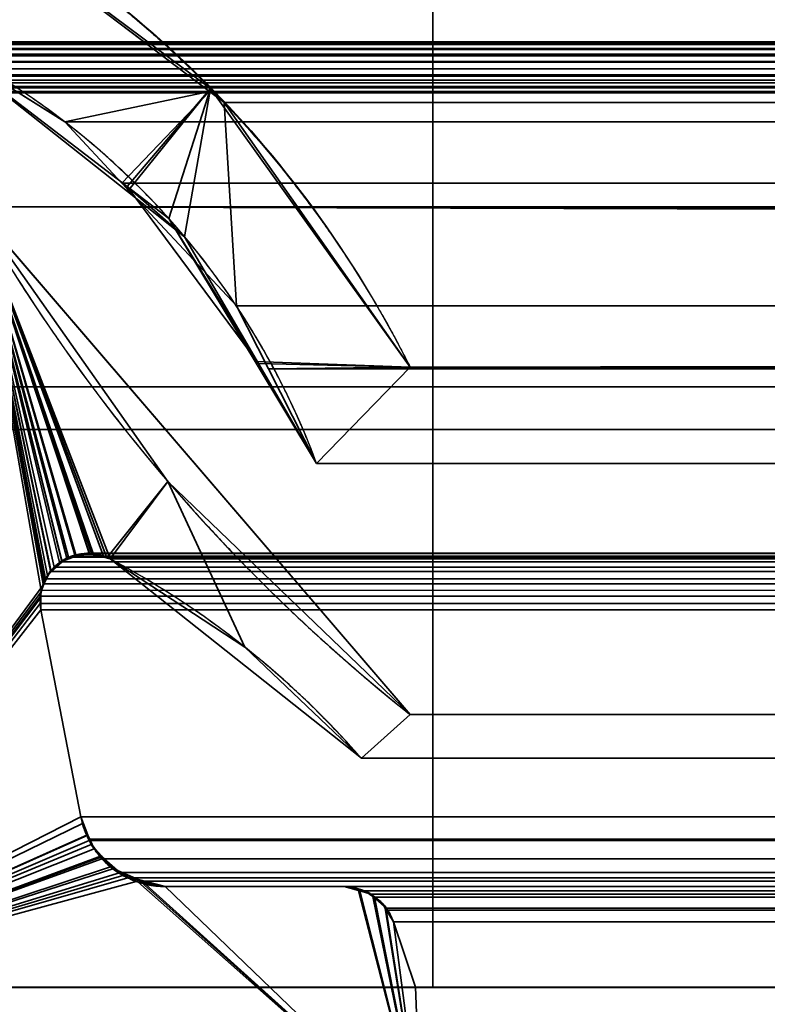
# Model space of a CAD drawing. Header units: millimetres. Extents: x -625 to 3725, y -115 to 86.
# Tile 572 of 656: x 2492.59 to 2496.95, y 4.9 to 10.64. Entities that reach past the tile are written whole.
import ezdxf

# ---------------------------------------------------------------- set-up
doc = ezdxf.new("R2010")
doc.units = ezdxf.units.MM
doc.layers.add('151', color=7, linetype='Continuous', true_color=0xffffff)

# ---------------------------------------------------------------- blocks, each defined once
blk = doc.blocks.new('UG_SURFACE_003')
at = {"layer": '151', "color": 252, "linetype": 'Continuous', "lineweight": 35}
for points in [[(3724.9999, -14, 2237), (3724.9999, 86, 2237), (2275.0001, 86, 2237), (2275.0001, -14, 2237)], [(2425, -14, 2086.9999), (2425, 86, 2086.9999), (3575, 86, 2086.9999), (3575, -14, 2086.9999)]]:
    blk.add_3dface(points, dxfattribs=at)
blk = doc.blocks.new('UG_SURFACE_113')
at = {"layer": '151', "color": 46, "linetype": 'Continuous', "lineweight": 35}
for points in [[(2493.7043, 10.2394, -3), (2492.1005, 11.4321, -3), (2492.1005, 11.4321, 2017.8995), (2493.7043, 10.2394, 2016.2957)], [(2493.2182, 9.6672, -3), (2492.1367, 10.4954, -3), (2492.1005, 11.4321, -3), (2493.7043, 10.2394, -3)], [(2493.7043, 10.2394, 2016.2957), (2492.1005, 11.4321, 2017.8995), (2492.1367, 10.4954, 2017.8633), (2493.2206, 9.638, 2016.7797)], [(2492.1367, 10.4954, -3), (2493.2182, 9.6672, -3), (2493.2206, 9.638, 2016.7797)], [(2493.2206, 9.638, 2016.7797), (2492.1367, 10.4954, 2017.8633), (2492.1367, 10.4954, -3)], [(2493.7043, 10.2394, -3), (2493.4609, 9.4812, -3), (2493.2182, 9.6672, -3)], [(2493.2206, 9.638, 2016.7797), (2493.5536, 9.3745, 2016.4464), (2493.7043, 10.2394, 2016.2957)], [(2493.9642, 8.6475, -3), (2493.4609, 9.4812, -3), (2493.7043, 10.2394, -3), (2494.868, 8.6146, -3)], [(2494.868, 8.6146, 2015.132), (2493.7043, 10.2394, 2016.2957), (2493.5536, 9.3745, 2016.4464), (2493.9845, 8.6345, 2016.0155)], [(2493.7043, 10.2394, 2016.2957), (2494.868, 8.6146, 2015.132), (2494.868, 8.6146, -3), (2493.7043, 10.2394, -3)], [(2493.2182, 9.6672, -3), (2493.4609, 9.4812, -3), (2493.9845, 8.6345, 2016.0155)], [(2493.9845, 8.6345, 2016.0155), (2493.5536, 9.3745, 2016.4464), (2493.2182, 9.6672, -3)], [(2493.5536, 9.3745, 2016.4464), (2493.2206, 9.638, 2016.7797), (2493.2182, 9.6672, -3)], [(2490.9999, 5, -3), (2492.3255, 9.5488, -3), (2492.7373, 7.3582, -3), (2492.7335, 7.348, -3)], [(2492.3255, 9.5488, 2017.6744), (2490.9999, 5, 2019.0001), (2492.712, 7.2761, 2017.288), (2492.7292, 7.3496, 2017.2708)], [(2492.3255, 9.5488, -3), (2493.4559, 7.948, 2016.5441), (2494.868, 6.5893, 2015.132)], [(2492.3255, 9.5488, -3), (2492.3255, 9.5488, 2017.6744), (2493.4559, 7.948, 2016.5441)], [(2494.868, 6.5893, 2015.132), (2494.868, 6.5893, -3), (2492.3255, 9.5488, -3)], [(2492.3255, 9.5488, -3), (2493.0201, 7.5272, -3), (2493.0124, 7.5267, -3)], [(2492.3255, 9.5488, -3), (2492.9168, 7.5196, -3), (2492.8379, 7.4816, -3)], [(2493.0124, 7.5267, -3), (2492.9183, 7.5197, -3), (2492.3255, 9.5488, -3)], [(2492.3255, 9.5488, -3), (2493.119, 7.4965, -3), (2493.099, 7.5027, -3)], [(2492.9183, 7.5197, -3), (2492.9168, 7.5196, -3), (2492.3255, 9.5488, -3)], [(2492.3255, 9.5488, -3), (2494.868, 6.5893, -3), (2494.5838, 6.334, -3), (2493.119, 7.4965, -3)], [(2492.3255, 9.5488, -3), (2492.8236, 7.4747, -3), (2492.7762, 7.4235, -3)], [(2493.099, 7.5027, -3), (2493.0201, 7.5272, -3), (2492.3255, 9.5488, -3)], [(2492.3255, 9.5488, -3), (2492.7533, 7.3987, -3), (2492.7373, 7.3582, -3)], [(2492.8379, 7.4816, -3), (2492.8236, 7.4747, -3), (2492.3255, 9.5488, -3)], [(2492.7762, 7.4235, -3), (2492.7533, 7.3987, -3), (2492.3255, 9.5488, -3)], [(2492.3255, 9.5488, 2017.6744), (2492.996, 7.5289, 2017.004), (2493.0117, 7.5248, 2016.9883)], [(2493.0117, 7.5248, 2016.9883), (2493.0995, 7.5017, 2016.9005), (2493.4559, 7.948, 2016.5441), (2492.3255, 9.5488, 2017.6744)], [(2492.3255, 9.5488, 2017.6744), (2492.8658, 7.5004, 2017.1342), (2492.9192, 7.5121, 2017.0808)], [(2492.3255, 9.5488, 2017.6744), (2492.7723, 7.4258, 2017.2276), (2492.7731, 7.4262, 2017.2269)], [(2492.9192, 7.5121, 2017.0808), (2492.996, 7.5289, 2017.004), (2492.3255, 9.5488, 2017.6744)], [(2492.7731, 7.4262, 2017.2269), (2492.8389, 7.4789, 2017.1611), (2492.3255, 9.5488, 2017.6744)], [(2492.8389, 7.4789, 2017.1611), (2492.8658, 7.5004, 2017.1342), (2492.3255, 9.5488, 2017.6744)], [(2492.3255, 9.5488, 2017.6744), (2492.7299, 7.3523, 2017.2701), (2492.7337, 7.359, 2017.2663)], [(2492.7292, 7.3496, 2017.2708), (2492.7299, 7.3523, 2017.2701), (2492.3255, 9.5488, 2017.6744)], [(2492.7337, 7.359, 2017.2663), (2492.7723, 7.4258, 2017.2276), (2492.3255, 9.5488, 2017.6744)], [(2493.4609, 9.4812, -3), (2493.9642, 8.6475, -3), (2493.9845, 8.6345, 2016.0155)], [(2493.9642, 8.6475, -3), (2494.323, 8.0532, -3), (2494.323, 8.0532, 2015.677)], [(2494.323, 8.0532, 2015.677), (2493.9845, 8.6345, 2016.0155), (2493.9642, 8.6475, -3)], [(2494.868, 8.6146, -3), (2494.323, 8.0532, -3), (2493.9642, 8.6475, -3)], [(2493.9845, 8.6345, 2016.0155), (2494.323, 8.0532, 2015.677), (2494.868, 8.6146, 2015.132)], [(2494.323, 8.0532, -3), (2494.868, 8.6146, -3), (2494.868, 8.6146, 2015.132), (2494.323, 8.0532, 2015.677)], [(2493.0995, 7.5017, 2016.9005), (2493.119, 7.4965, 2016.881), (2493.4559, 7.948, 2016.5441)], [(2493.4559, 7.948, 2016.5441), (2493.119, 7.4965, 2016.881), (2493.9044, 6.9821, 2016.0956)], [(2493.9044, 6.9821, 2016.0956), (2494.5838, 6.334, 2015.4161), (2494.868, 6.5893, 2015.132), (2493.4559, 7.948, 2016.5441)], [(2492.8379, 7.4816, -3), (2492.9168, 7.5196, -3), (2492.9192, 7.5121, 2017.0808)], [(2492.9168, 7.5196, -3), (2492.9183, 7.5197, -3), (2492.9192, 7.5121, 2017.0808)], [(2493.0117, 7.5248, 2016.9883), (2492.996, 7.5289, 2017.004), (2492.9183, 7.5197, -3)], [(2492.996, 7.5289, 2017.004), (2492.9192, 7.5121, 2017.0808), (2492.9183, 7.5197, -3)], [(2492.9183, 7.5197, -3), (2493.0124, 7.5267, -3), (2493.0117, 7.5248, 2016.9883)], [(2493.0117, 7.5248, 2016.9883), (2493.0124, 7.5267, -3), (2493.0201, 7.5272, -3)], [(2493.0995, 7.5017, 2016.9005), (2493.0117, 7.5248, 2016.9883), (2493.0201, 7.5272, -3)], [(2493.0201, 7.5272, -3), (2493.099, 7.5027, -3), (2493.0995, 7.5017, 2016.9005)], [(2492.8389, 7.4789, 2017.1611), (2492.7731, 7.4262, 2017.2269), (2492.7762, 7.4235, -3)], [(2492.7762, 7.4235, -3), (2492.8236, 7.4747, -3), (2492.8389, 7.4789, 2017.1611)], [(2492.8236, 7.4747, -3), (2492.8379, 7.4816, -3), (2492.8389, 7.4789, 2017.1611)], [(2492.9192, 7.5121, 2017.0808), (2492.8658, 7.5004, 2017.1342), (2492.8379, 7.4816, -3)], [(2492.8658, 7.5004, 2017.1342), (2492.8389, 7.4789, 2017.1611), (2492.8379, 7.4816, -3)], [(2493.099, 7.5027, -3), (2493.119, 7.4965, -3), (2493.119, 7.4965, 2016.881)], [(2493.119, 7.4965, 2016.881), (2493.0995, 7.5017, 2016.9005), (2493.099, 7.5027, -3)], [(2493.119, 7.4965, -3), (2494.5838, 6.334, -3), (2494.5838, 6.334, 2015.4161)], [(2494.5838, 6.334, 2015.4161), (2493.9044, 6.9821, 2016.0956), (2493.119, 7.4965, -3)], [(2493.9044, 6.9821, 2016.0956), (2493.119, 7.4965, 2016.881), (2493.119, 7.4965, -3)], [(2492.7723, 7.4258, 2017.2276), (2492.7337, 7.359, 2017.2663), (2492.7373, 7.3582, -3)], [(2492.7373, 7.3582, -3), (2492.7533, 7.3987, -3), (2492.7723, 7.4258, 2017.2276)], [(2492.7533, 7.3987, -3), (2492.7762, 7.4235, -3), (2492.7731, 7.4262, 2017.2269)], [(2492.7731, 7.4262, 2017.2269), (2492.7723, 7.4258, 2017.2276), (2492.7533, 7.3987, -3)], [(2492.7335, 7.348, -3), (2492.7156, 7.3023, -3), (2490.9999, 5, -3)], [(2492.7292, 7.3496, 2017.2708), (2492.712, 7.2761, 2017.288), (2492.7156, 7.3023, -3)], [(2492.7156, 7.3023, -3), (2492.7335, 7.348, -3), (2492.7292, 7.3496, 2017.2708)], [(2492.7299, 7.3523, 2017.2701), (2492.7292, 7.3496, 2017.2708), (2492.7335, 7.348, -3)], [(2492.7337, 7.359, 2017.2663), (2492.7299, 7.3523, 2017.2701), (2492.7335, 7.348, -3)], [(2492.7335, 7.348, -3), (2492.7373, 7.3582, -3), (2492.7337, 7.359, 2017.2663)], [(2490.9999, 5, -3), (2492.7156, 7.3023, -3), (2492.7156, 7.2716, -3)], [(2492.7156, 7.3023, -3), (2492.712, 7.2761, 2017.288), (2492.7123, 7.2716, 2017.288)], [(2492.7123, 7.2716, 2017.288), (2492.7156, 7.2716, -3), (2492.7156, 7.3023, -3)], [(2492.7123, 7.2716, 2017.288), (2492.712, 7.2761, 2017.288), (2490.9999, 5, 2019.0001)], [(2492.7156, 7.2716, -3), (2492.7158, 7.1988, -3), (2490.9999, 5, -3)], [(2490.9999, 5, 2019.0001), (2492.7158, 7.1988, 2017.2842), (2492.7123, 7.2716, 2017.288)], [(2492.7156, 7.2716, -3), (2492.7123, 7.2716, 2017.288), (2492.7158, 7.1988, 2017.2842)], [(2492.7158, 7.1988, 2017.2842), (2492.7158, 7.1988, -3), (2492.7156, 7.2716, -3)], [(2490.9999, 5, -3), (2492.7158, 7.1988, -3), (2492.9481, 5.9927, -3)], [(2492.9481, 5.9927, 2017.0519), (2492.7158, 7.1988, 2017.2842), (2490.9999, 5, 2019.0001)], [(2492.9481, 5.9927, -3), (2492.7158, 7.1988, -3), (2492.7158, 7.1988, 2017.2842), (2492.9481, 5.9927, 2017.0519)], [(2494.5838, 6.334, -3), (2494.868, 6.5893, -3), (2494.868, 6.5893, 2015.132), (2494.5838, 6.334, 2015.4161)], [(2490.9999, 5, -3), (2492.9481, 5.9927, -3), (2492.9886, 5.8858, -3)], [(2490.9999, 5, 2019.0001), (2492.9574, 5.9535, 2017.0426), (2492.9481, 5.9927, 2017.0519)], [(2492.9481, 5.9927, -3), (2492.9574, 5.9535, 2017.0426), (2492.9876, 5.8881, 2017.0124)], [(2492.9481, 5.9927, -3), (2492.9481, 5.9927, 2017.0519), (2492.9574, 5.9535, 2017.0426)], [(2492.9876, 5.8881, 2017.0124), (2492.9886, 5.8858, -3), (2492.9481, 5.9927, -3)], [(2492.9876, 5.8881, 2017.0124), (2492.9574, 5.9535, 2017.0426), (2490.9999, 5, 2019.0001)], [(2490.9999, 5, 2019.0001), (2493.0258, 5.8055, 2016.9742), (2492.9876, 5.8881, 2017.0124)], [(2492.9886, 5.8858, -3), (2493.0093, 5.8316, -3), (2490.9999, 5, -3)], [(2492.9886, 5.8858, -3), (2492.9876, 5.8881, 2017.0124), (2493.0258, 5.8055, 2016.9742)], [(2493.0258, 5.8055, 2016.9742), (2493.0093, 5.8316, -3), (2492.9886, 5.8858, -3)], [(2490.9999, 5, -3), (2493.0093, 5.8316, -3), (2493.0706, 5.7601, -3)], [(2493.0694, 5.7652, 2016.9306), (2493.0258, 5.8055, 2016.9742), (2490.9999, 5, 2019.0001)], [(2493.0093, 5.8316, -3), (2493.0258, 5.8055, 2016.9742), (2493.0694, 5.7652, 2016.9306)], [(2493.0694, 5.7652, 2016.9306), (2493.0706, 5.7601, -3), (2493.0093, 5.8316, -3)], [(2490.9999, 5, 2019.0001), (2493.1464, 5.6942, 2016.8536), (2493.0694, 5.7652, 2016.9306)], [(2493.0706, 5.7601, -3), (2493.1214, 5.7007, -3), (2490.9999, 5, -3)], [(2493.0706, 5.7601, -3), (2493.0694, 5.7652, 2016.9306), (2493.1464, 5.6942, 2016.8536)], [(2493.1464, 5.6942, 2016.8536), (2493.1214, 5.7007, -3), (2493.0706, 5.7601, -3)], [(2493.1214, 5.7007, -3), (2493.1438, 5.6878, -3), (2493.2711, 5.6154, -3), (2490.9999, 5, -3)], [(2490.9999, 5, 2019.0001), (2493.1927, 5.6515, 2016.8073), (2493.1464, 5.6942, 2016.8536)], [(2493.1464, 5.6942, 2016.8536), (2493.1438, 5.6878, -3), (2493.1214, 5.7007, -3)], [(2493.1438, 5.6878, -3), (2493.1464, 5.6942, 2016.8536), (2493.1927, 5.6515, 2016.8073)], [(2493.1438, 5.6878, -3), (2493.1927, 5.6515, 2016.8073), (2493.2828, 5.6276, 2016.7172)], [(2493.2828, 5.6276, 2016.7172), (2493.2711, 5.6154, -3), (2493.1438, 5.6878, -3)], [(2493.2828, 5.6276, 2016.7172), (2493.1927, 5.6515, 2016.8073), (2490.9999, 5, 2019.0001), (2494.9322, 4.15, 2015.0678)], [(2493.2828, 5.6276, 2016.7172), (2493.2811, 5.6137, -3), (2493.2711, 5.6154, -3)], [(2493.2811, 5.6137, -3), (2493.2828, 5.6276, 2016.7172), (2493.4409, 5.5858, 2016.5591)], [(2494.9322, 4.15, 2015.0678), (2493.4409, 5.5858, 2016.5591), (2493.2828, 5.6276, 2016.7172)], [(2494.9322, 4.15, -3), (2490.9999, 5, -3), (2493.2711, 5.6154, -3), (2493.2811, 5.6137, -3)], [(2493.4409, 5.5858, 2016.5591), (2493.4409, 5.5858, -3), (2493.2811, 5.6137, -3)], [(2493.2811, 5.6137, -3), (2493.4409, 5.5858, -3), (2494.9322, 4.15, -3)], [(2493.4409, 5.5858, 2016.5591), (2494.4837, 5.5858, 2015.5163), (2494.4837, 5.5858, -3), (2493.4409, 5.5858, -3)], [(2494.9322, 4.15, -3), (2493.4409, 5.5858, -3), (2494.4837, 5.5858, -3), (2494.5683, 5.568, -3)], [(2494.5681, 5.5634, 2015.4319), (2494.4837, 5.5858, 2015.5163), (2493.4409, 5.5858, 2016.5591), (2494.9322, 4.15, 2015.0678)], [(2494.4837, 5.5858, -3), (2494.4837, 5.5858, 2015.5163), (2494.5681, 5.5634, 2015.4319)], [(2494.5681, 5.5634, 2015.4319), (2494.5683, 5.568, -3), (2494.4837, 5.5858, -3)], [(2494.5683, 5.568, -3), (2494.5681, 5.5634, 2015.4319), (2494.6344, 5.5458, 2015.3656)], [(2494.6344, 5.5458, 2015.3656), (2494.6058, 5.5602, -3), (2494.5683, 5.568, -3)], [(2494.5683, 5.568, -3), (2494.6058, 5.5602, -3), (2494.6518, 5.5273, -3), (2494.9322, 4.15, -3)], [(2494.9322, 4.15, 2015.0678), (2494.6537, 5.5287, 2015.3463), (2494.6344, 5.5458, 2015.3656), (2494.5681, 5.5634, 2015.4319)], [(2494.6344, 5.5458, 2015.3656), (2494.6518, 5.5273, -3), (2494.6058, 5.5602, -3)], [(2494.6344, 5.5458, 2015.3656), (2494.6537, 5.5287, 2015.3463), (2494.6518, 5.5273, -3)], [(2494.6518, 5.5273, -3), (2494.6537, 5.5287, 2015.3463), (2494.6597, 5.5234, 2015.3403)], [(2494.6597, 5.5234, 2015.3403), (2494.658, 5.5228, -3), (2494.6518, 5.5273, -3)], [(2494.9322, 4.15, -3), (2494.6518, 5.5273, -3), (2494.658, 5.5228, -3)], [(2494.6597, 5.5234, 2015.3403), (2494.6537, 5.5287, 2015.3463), (2494.9322, 4.15, 2015.0678)], [(2494.658, 5.5228, -3), (2494.6597, 5.5234, 2015.3403), (2494.7255, 5.4655, 2015.2745)], [(2494.7255, 5.4655, 2015.2745), (2494.7071, 5.4876, -3), (2494.658, 5.5228, -3)], [(2494.658, 5.5228, -3), (2494.7071, 5.4876, -3), (2494.7233, 5.4601, -3), (2494.9322, 4.15, -3)], [(2494.7274, 5.4622, 2015.2726), (2494.7255, 5.4655, 2015.2745), (2494.6597, 5.5234, 2015.3403), (2494.9322, 4.15, 2015.0678)], [(2494.7255, 5.4655, 2015.2745), (2494.7233, 5.4601, -3), (2494.7071, 5.4876, -3)], [(2494.7255, 5.4655, 2015.2745), (2494.7274, 5.4622, 2015.2726), (2494.7233, 5.4601, -3)], [(2494.7233, 5.4601, -3), (2494.7274, 5.4622, 2015.2726), (2494.7705, 5.3804, 2015.2295)], [(2494.7705, 5.3804, 2015.2295), (2494.7705, 5.3804, -3), (2494.7233, 5.4601, -3)], [(2494.7233, 5.4601, -3), (2494.7705, 5.3804, -3), (2494.9, 5, -3), (2494.9322, 4.15, -3)], [(2494.9322, 4.15, 2015.0678), (2494.9, 5, 2015.1), (2494.7705, 5.3804, 2015.2295), (2494.7274, 5.4622, 2015.2726)], [(2494.9, 5, -3), (2494.7705, 5.3804, -3), (2494.7705, 5.3804, 2015.2295), (2494.9, 5, 2015.1)], [(2490.9999, 5, -3), (2494.0708, 4.15, -3), (2491.3919, 4.15, -3), (2488.7531, 4.6468, -3)], [(2488.7531, 4.6468, 2021.2469), (2491.3919, 4.15, 2018.6081), (2494.0708, 4.15, 2015.9292), (2490.9999, 5, 2019.0001)], [(2490.9999, 5, -3), (2494.9322, 4.15, -3), (2494.0708, 4.15, -3)], [(2494.0708, 4.15, 2015.9292), (2494.9322, 4.15, 2015.0678), (2490.9999, 5, 2019.0001)], [(2494.9, 5, 2015.1), (2499.0001, 5, 2010.9999), (2499.0001, 5, -3), (2494.9, 5, -3)], [(2494.9, 5, -3), (2499.0001, 5, -3), (2498.1999, 4.15, -3), (2494.9322, 4.15, -3)], [(2494.9322, 4.15, 2015.0678), (2498.1999, 4.15, 2011.8001), (2499.0001, 5, 2010.9999), (2494.9, 5, 2015.1)]]:
    blk.add_3dface(points, dxfattribs=at)
blk = doc.blocks.new('UG_SURFACE_114')
at = {"layer": '151', "color": 46, "linetype": 'Continuous', "lineweight": 35}
for points in [[(2492.1005, 11.4321, 2017.8995), (3507.8995, 11.4321, 2017.8995), (3506.3014, 10.2214, 2016.3014), (2493.6986, 10.2214, 2016.3014)], [(2492.8553, 10.0437, 2017.1447), (2492.1367, 10.4954, 2017.8633), (2492.1005, 11.4321, 2017.8995), (2493.6986, 10.2214, 2016.3014)], [(2490.9999, 10.7678, 2019.0001), (2490.9999, 5, 2019.0001), (3509.0001, 5, 2019.0001), (3509.0001, 10.7678, 2019.0001)], [(2492.0523, 10.5071, 2017.9477), (3507.9477, 10.5071, 2017.9477), (3507.9942, 10.4968, 2017.9942), (2492.0058, 10.4968, 2017.9942)], [(3507.9284, 10.5113, 2017.9284), (2492.0523, 10.5071, 2017.9477), (2492.0716, 10.5113, 2017.9284)], [(3507.9284, 10.5113, 2017.9284), (3507.9477, 10.5071, 2017.9477), (2492.0523, 10.5071, 2017.9477)], [(2492.0716, 10.5113, 2017.9284), (3507.9021, 10.5049, 2017.9021), (3507.9284, 10.5113, 2017.9284)], [(2492.0716, 10.5113, 2017.9284), (2492.0979, 10.5049, 2017.9021), (3507.9021, 10.5049, 2017.9021)], [(2492.1367, 10.4954, 2017.8633), (3507.8633, 10.4954, 2017.8633), (3507.9021, 10.5049, 2017.9021), (2492.0979, 10.5049, 2017.9021)], [(3508.0571, 10.438, 2018.0571), (2491.9429, 10.438, 2018.0571), (2491.9617, 10.4651, 2018.0383)], [(2491.9617, 10.4651, 2018.0383), (2491.9705, 10.4714, 2018.0295), (3508.0295, 10.4714, 2018.0295), (3508.0383, 10.4651, 2018.0383)], [(3508.0383, 10.4651, 2018.0383), (3508.0571, 10.438, 2018.0571), (2491.9617, 10.4651, 2018.0383)], [(3507.9944, 10.4968, 2017.9944), (2491.9705, 10.4714, 2018.0295), (2492.0056, 10.4968, 2017.9944)], [(3507.9944, 10.4968, 2017.9944), (3508.0295, 10.4714, 2018.0295), (2491.9705, 10.4714, 2018.0295)], [(2492.0056, 10.4968, 2017.9944), (2492.0058, 10.4968, 2017.9942), (3507.9942, 10.4968, 2017.9942), (3507.9944, 10.4968, 2017.9944)], [(3507.1447, 10.0437, 2017.1447), (2492.1367, 10.4954, 2017.8633), (2492.8553, 10.0437, 2017.1447)], [(3507.1447, 10.0437, 2017.1447), (3507.8633, 10.4954, 2017.8633), (2492.1367, 10.4954, 2017.8633)], [(3508.0762, 10.3927, 2018.0762), (2491.9212, 10.3539, 2018.0788), (2491.9238, 10.3927, 2018.0762)], [(3508.0762, 10.3927, 2018.0762), (3508.0788, 10.3539, 2018.0788), (2491.9212, 10.3539, 2018.0788)], [(2491.9238, 10.3927, 2018.0762), (2491.925, 10.3964, 2018.075), (3508.075, 10.3964, 2018.075), (3508.0762, 10.3927, 2018.0762)], [(3508.0636, 10.429, 2018.0635), (2491.925, 10.3964, 2018.075), (2491.9364, 10.429, 2018.0635)], [(3508.0636, 10.429, 2018.0635), (3508.075, 10.3964, 2018.075), (2491.925, 10.3964, 2018.075)], [(2491.9364, 10.429, 2018.0635), (2491.9429, 10.438, 2018.0571), (3508.0571, 10.438, 2018.0571), (3508.0636, 10.429, 2018.0635)], [(3508.0788, 10.3539, 2018.0788), (2491.9274, 10.3176, 2018.0726), (2491.9209, 10.3523, 2018.079)], [(2491.9209, 10.3523, 2018.079), (2491.9212, 10.3539, 2018.0788), (3508.0788, 10.3539, 2018.0788)], [(2491.9274, 10.3176, 2018.0726), (3508.0788, 10.3539, 2018.0788), (3508.0791, 10.3523, 2018.079)], [(3508.0791, 10.3523, 2018.079), (3508.0726, 10.3176, 2018.0726), (2491.9274, 10.3176, 2018.0726)], [(3508.0726, 10.3176, 2018.0726), (3508.0688, 10.3095, 2018.0688), (2491.9312, 10.3095, 2018.0688), (2491.9274, 10.3176, 2018.0726)], [(2491.9312, 10.3095, 2018.0688), (3508.0688, 10.3095, 2018.0688), (3508.0585, 10.2861, 2018.0585)], [(2491.9415, 10.2861, 2018.0585), (2491.9312, 10.3095, 2018.0688), (3508.0585, 10.2861, 2018.0585)], [(3508.0585, 10.2861, 2018.0585), (3508.0469, 10.2724, 2018.0471), (2491.9531, 10.2724, 2018.0471), (2491.9415, 10.2861, 2018.0585)], [(2491.9724, 10.2492, 2018.0275), (2491.9531, 10.2724, 2018.0471), (3508.0469, 10.2724, 2018.0471)], [(2491.9724, 10.2492, 2018.0275), (3508.0469, 10.2724, 2018.0471), (3508.0276, 10.2492, 2018.0275)], [(3508.0276, 10.2492, 2018.0275), (3508.0161, 10.2429, 2018.0161), (2491.9839, 10.2429, 2018.0161), (2491.9724, 10.2492, 2018.0275)], [(2491.9839, 10.2429, 2018.0161), (3508.0161, 10.2429, 2018.0161), (3507.9753, 10.2201, 2017.9753)], [(2492.0247, 10.2201, 2017.9753), (2491.9839, 10.2429, 2018.0161), (3507.9753, 10.2201, 2017.9753)], [(3507.9753, 10.2201, 2017.9753), (3507.9734, 10.2198, 2017.9734), (2492.0266, 10.2198, 2017.9734), (2492.0247, 10.2201, 2017.9753)], [(2492.0266, 10.2198, 2017.9734), (3507.9734, 10.2198, 2017.9734), (3507.9303, 10.2132, 2017.9303), (2492.0697, 10.2132, 2017.9303)], [(2493.1879, 9.6871, 2016.8121), (2492.8553, 10.0437, 2017.1447), (2493.6986, 10.2214, 2016.3014)], [(2493.6986, 10.2214, 2016.3014), (2493.784, 10.1568, 2016.216), (2493.855, 8.9716, 2016.145), (2493.1879, 9.6871, 2016.8121)], [(2493.784, 10.1568, 2016.216), (2493.6986, 10.2214, 2016.3014), (3506.3014, 10.2214, 2016.3014)], [(2493.784, 10.1568, 2016.216), (3506.3014, 10.2214, 2016.3014), (3506.216, 10.1568, 2016.216)], [(3507.9303, 10.2132, 2017.9303), (3507.8025, 10.2132, 2017.8025), (2492.1975, 10.2132, 2017.8025), (2492.0697, 10.2132, 2017.9303)], [(2492.3255, 9.5488, 2017.6744), (2492.1975, 10.2132, 2017.8025), (3507.8025, 10.2132, 2017.8025), (3507.6745, 9.5488, 2017.6744)], [(3506.216, 10.1568, 2016.216), (2494.868, 8.6146, 2015.132), (2493.784, 10.1568, 2016.216)], [(2494.0419, 8.6047, 2015.9581), (2493.855, 8.9716, 2016.145), (2493.784, 10.1568, 2016.216), (2494.868, 8.6146, 2015.132)], [(3506.216, 10.1568, 2016.216), (3505.132, 8.6146, 2015.132), (2494.868, 8.6146, 2015.132)], [(2492.8553, 10.0437, 2017.1447), (3506.8121, 9.6871, 2016.8121), (3507.1447, 10.0437, 2017.1447)], [(2492.8553, 10.0437, 2017.1447), (2493.1879, 9.6871, 2016.8121), (3506.8121, 9.6871, 2016.8121)], [(3506.145, 8.9716, 2016.145), (2493.1879, 9.6871, 2016.8121), (2493.855, 8.9716, 2016.145)], [(3506.145, 8.9716, 2016.145), (3506.8121, 9.6871, 2016.8121), (2493.1879, 9.6871, 2016.8121)], [(2490.9999, 5, 2019.0001), (2492.3255, 9.5488, 2017.6744), (2492.7177, 7.313, 2017.2822), (2492.7149, 7.2795, 2017.2851)], [(2492.3255, 9.5488, 2017.6744), (3506.4123, 7.7976, 2016.4123), (3505.132, 6.5893, 2015.132)], [(2492.3255, 9.5488, 2017.6744), (3507.6745, 9.5488, 2017.6744), (3506.4123, 7.7976, 2016.4123)], [(3505.132, 6.5893, 2015.132), (2494.868, 6.5893, 2015.132), (2492.3255, 9.5488, 2017.6744)], [(2492.3255, 9.5488, 2017.6744), (2492.7921, 7.4476, 2017.2079), (2492.7742, 7.4234, 2017.2257)], [(2492.3255, 9.5488, 2017.6744), (2492.8768, 7.5056, 2017.1232), (2492.837, 7.4783, 2017.163)], [(2492.837, 7.4783, 2017.163), (2492.7921, 7.4476, 2017.2079), (2492.3255, 9.5488, 2017.6744)], [(2492.3255, 9.5488, 2017.6744), (2492.9991, 7.5288, 2017.0009), (2492.9159, 7.513, 2017.0841)], [(2492.9159, 7.513, 2017.0841), (2492.8768, 7.5056, 2017.1232), (2492.3255, 9.5488, 2017.6744)], [(2492.3255, 9.5488, 2017.6744), (2493.119, 7.4965, 2016.881), (2493.0823, 7.5064, 2016.9177)], [(2493.0823, 7.5064, 2016.9177), (2493, 7.5286, 2017), (2492.9991, 7.5288, 2017.0009), (2492.3255, 9.5488, 2017.6744)], [(2492.3255, 9.5488, 2017.6744), (2494.868, 6.5893, 2015.132), (2494.5838, 6.334, 2015.4161), (2493.119, 7.4965, 2016.881)], [(2492.7742, 7.4234, 2017.2257), (2492.7428, 7.3806, 2017.2572), (2492.3255, 9.5488, 2017.6744)], [(2492.7428, 7.3806, 2017.2572), (2492.7318, 7.3507, 2017.2684), (2492.7177, 7.313, 2017.2822), (2492.3255, 9.5488, 2017.6744)], [(2493.855, 8.9716, 2016.145), (3505.9581, 8.6047, 2015.9581), (3506.145, 8.9716, 2016.145)], [(2493.855, 8.9716, 2016.145), (2494.0419, 8.6047, 2015.9581), (3505.9581, 8.6047, 2015.9581)], [(2494.868, 8.6146, 2015.132), (2494.323, 8.0532, 2015.677), (2494.0419, 8.6047, 2015.9581)], [(2494.323, 8.0532, 2015.677), (2494.868, 8.6146, 2015.132), (3505.132, 8.6146, 2015.132), (3505.677, 8.0532, 2015.677)], [(2494.323, 8.0532, 2015.677), (3505.677, 8.0532, 2015.677), (3505.9581, 8.6047, 2015.9581), (2494.0419, 8.6047, 2015.9581)], [(3507.0844, 7.5171, 2017.0844), (2492.9159, 7.513, 2017.0841), (2492.9991, 7.5288, 2017.0009)], [(3507.0844, 7.5171, 2017.0844), (2492.9991, 7.5288, 2017.0009), (2493, 7.5286, 2017)], [(3506.99, 7.5282, 2016.9899), (2493, 7.5286, 2017), (2493.0823, 7.5064, 2016.9177)], [(3506.99, 7.5282, 2016.9899), (3507, 7.527, 2017), (2493, 7.5286, 2017)], [(2493, 7.5286, 2017), (3507, 7.527, 2017), (3507.0844, 7.5171, 2017.0844)], [(2493.0823, 7.5064, 2016.9177), (3506.9177, 7.5072, 2016.9177), (3506.99, 7.5282, 2016.9899)], [(2492.7921, 7.4476, 2017.2079), (2492.837, 7.4783, 2017.163), (3507.1633, 7.4781, 2017.1633)], [(3507.1633, 7.4781, 2017.1633), (3507.1933, 7.4611, 2017.1936), (2492.7921, 7.4476, 2017.2079)], [(3507.0968, 7.5156, 2017.0968), (2492.837, 7.4783, 2017.163), (2492.8768, 7.5056, 2017.1232)], [(3507.0968, 7.5156, 2017.0968), (3507.1633, 7.4781, 2017.1633), (2492.837, 7.4783, 2017.163)], [(2492.8768, 7.5056, 2017.1232), (2492.9159, 7.513, 2017.0841), (3507.0844, 7.5171, 2017.0844)], [(3507.0844, 7.5171, 2017.0844), (3507.0968, 7.5156, 2017.0968), (2492.8768, 7.5056, 2017.1232)], [(3506.9177, 7.5072, 2016.9177), (2493.0823, 7.5064, 2016.9177), (2493.119, 7.4965, 2016.881)], [(2493.119, 7.4965, 2016.881), (3506.881, 7.4965, 2016.881), (3506.9177, 7.5072, 2016.9177)], [(3506.1569, 7.03, 2016.1569), (2493.119, 7.4965, 2016.881), (2494.5838, 6.334, 2015.4161)], [(3506.1569, 7.03, 2016.1569), (3506.881, 7.4965, 2016.881), (2493.119, 7.4965, 2016.881)], [(2492.7428, 7.3806, 2017.2572), (2492.7742, 7.4234, 2017.2257), (3507.2255, 7.4226, 2017.2255)], [(3507.2255, 7.4226, 2017.2255), (3507.2508, 7.3924, 2017.2508), (2492.7428, 7.3806, 2017.2572)], [(3507.2255, 7.4226, 2017.2255), (2492.7742, 7.4234, 2017.2257), (2492.7921, 7.4476, 2017.2079)], [(3507.1933, 7.4611, 2017.1936), (3507.2255, 7.4226, 2017.2255), (2492.7921, 7.4476, 2017.2079)], [(2492.7177, 7.313, 2017.2822), (2492.7318, 7.3507, 2017.2684), (3507.2689, 7.3511, 2017.2689)], [(3507.2689, 7.3511, 2017.2689), (3507.2768, 7.3337, 2017.2768), (2492.7177, 7.313, 2017.2822)], [(3507.2508, 7.3924, 2017.2508), (2492.7318, 7.3507, 2017.2684), (2492.7428, 7.3806, 2017.2572)], [(3507.2508, 7.3924, 2017.2508), (3507.2689, 7.3511, 2017.2689), (2492.7318, 7.3507, 2017.2684)], [(3507.2768, 7.3337, 2017.2768), (2492.7149, 7.2795, 2017.2851), (2492.7177, 7.313, 2017.2822)], [(3507.2768, 7.3337, 2017.2768), (3507.2865, 7.2795, 2017.2865), (2492.7149, 7.2795, 2017.2851)], [(2492.7149, 7.2795, 2017.2851), (2492.7111, 7.2369, 2017.2889), (2490.9999, 5, 2019.0001)], [(2490.9999, 5, 2019.0001), (2492.7111, 7.2369, 2017.2889), (2492.7158, 7.1988, 2017.2842)], [(2492.7158, 7.1988, 2017.2842), (2492.7111, 7.2369, 2017.2889), (3507.2865, 7.2795, 2017.2865)], [(2492.7111, 7.2369, 2017.2889), (2492.7149, 7.2795, 2017.2851), (3507.2865, 7.2795, 2017.2865)], [(3507.2865, 7.2795, 2017.2865), (3507.2887, 7.2672, 2017.2887), (2492.7158, 7.1988, 2017.2842)], [(3507.2887, 7.2672, 2017.2887), (3507.2842, 7.1988, 2017.2842), (2492.7158, 7.1988, 2017.2842)], [(2492.7158, 7.1988, 2017.2842), (2492.9481, 5.9927, 2017.0519), (2490.9999, 5, 2019.0001)], [(2492.9481, 5.9927, 2017.0519), (2492.7158, 7.1988, 2017.2842), (3507.2842, 7.1988, 2017.2842), (3507.0519, 5.9927, 2017.0519)], [(2494.5838, 6.334, 2015.4161), (3505.4162, 6.334, 2015.4161), (3506.1569, 7.03, 2016.1569)], [(2494.5838, 6.334, 2015.4161), (2494.868, 6.5893, 2015.132), (3505.132, 6.5893, 2015.132), (3505.4162, 6.334, 2015.4161)], [(2492.9481, 5.9927, 2017.0519), (2492.9934, 5.8627, 2017.0066), (2492.996, 5.8556, 2017.004), (2490.9999, 5, 2019.0001)], [(2492.9481, 5.9927, 2017.0519), (3507.0114, 5.8703, 2017.0114), (3507.0066, 5.8632, 2017.0066)], [(2492.9481, 5.9927, 2017.0519), (3507.0519, 5.9927, 2017.0519), (3507.0114, 5.8703, 2017.0114)], [(3507.0066, 5.8632, 2017.0066), (2492.9934, 5.8627, 2017.0066), (2492.9481, 5.9927, 2017.0519)], [(2490.9999, 5, 2019.0001), (2492.996, 5.8556, 2017.004), (2493.0711, 5.7484, 2016.9289)], [(2492.996, 5.8556, 2017.004), (2492.9934, 5.8627, 2017.0066), (3507.0066, 5.8632, 2017.0066)], [(2493.0711, 5.7484, 2016.9289), (2492.996, 5.8556, 2017.004), (3507.0066, 5.8632, 2017.0066)], [(3507.0066, 5.8632, 2017.0066), (3506.9289, 5.7484, 2016.9289), (2493.0711, 5.7484, 2016.9289)], [(2493.0711, 5.7484, 2016.9289), (2493.0716, 5.7479, 2016.9284), (2490.9999, 5, 2019.0001)], [(2490.9999, 5, 2019.0001), (2493.0716, 5.7479, 2016.9284), (2493.1798, 5.6674, 2016.8202)], [(2493.0716, 5.7479, 2016.9284), (2493.0711, 5.7484, 2016.9289), (3506.9289, 5.7484, 2016.9289)], [(2493.0716, 5.7479, 2016.9284), (3506.9289, 5.7484, 2016.9289), (3506.9289, 5.7483, 2016.9289)], [(2493.1798, 5.6674, 2016.8202), (2493.0716, 5.7479, 2016.9284), (3506.9289, 5.7483, 2016.9289)], [(3506.9289, 5.7483, 2016.9289), (3506.8207, 5.6661, 2016.8207), (2493.1798, 5.6674, 2016.8202)], [(2493.1798, 5.6674, 2016.8202), (2493.222, 5.6361, 2016.778), (2490.9999, 5, 2019.0001)], [(2494.9322, 4.15, 2015.0678), (2490.9999, 5, 2019.0001), (2493.222, 5.6361, 2016.778), (2493.3054, 5.6169, 2016.6945)], [(2493.222, 5.6361, 2016.778), (2493.1798, 5.6674, 2016.8202), (3506.8207, 5.6661, 2016.8207)], [(2493.222, 5.6361, 2016.778), (3506.8207, 5.6661, 2016.8207), (3506.7866, 5.6403, 2016.7866)], [(2493.3054, 5.6169, 2016.6945), (2493.222, 5.6361, 2016.778), (3506.7866, 5.6403, 2016.7866)], [(3506.7866, 5.6403, 2016.7866), (3506.6943, 5.6182, 2016.6943), (2493.3054, 5.6169, 2016.6945)], [(2493.4409, 5.5858, 2016.5591), (2493.3054, 5.6169, 2016.6945), (3506.6943, 5.6182, 2016.6943)], [(2493.3054, 5.6169, 2016.6945), (2493.4409, 5.5858, 2016.5591), (2494.9322, 4.15, 2015.0678)], [(3506.6943, 5.6182, 2016.6943), (3506.5591, 5.5858, 2016.5591), (2493.4409, 5.5858, 2016.5591)], [(3506.5591, 5.5858, 2016.5591), (3505.5163, 5.5858, 2015.5163), (2494.4837, 5.5858, 2015.5163), (2493.4409, 5.5858, 2016.5591)], [(2494.9322, 4.15, 2015.0678), (2493.4409, 5.5858, 2016.5591), (2494.4837, 5.5858, 2015.5163), (2494.575, 5.5603, 2015.425)], [(2494.4837, 5.5858, 2015.5163), (3505.5163, 5.5858, 2015.5163), (3505.4245, 5.5638, 2015.4245)], [(3505.4245, 5.5638, 2015.4245), (2494.575, 5.5603, 2015.425), (2494.4837, 5.5858, 2015.5163)], [(2494.6408, 5.5419, 2015.3592), (2494.575, 5.5603, 2015.425), (3505.4245, 5.5638, 2015.4245)], [(2494.575, 5.5603, 2015.425), (2494.6408, 5.5419, 2015.3592), (2494.6585, 5.5249, 2015.3415), (2494.9322, 4.15, 2015.0678)], [(2494.6408, 5.5419, 2015.3592), (3505.4245, 5.5638, 2015.4245), (3505.379, 5.5529, 2015.379)], [(3505.379, 5.5529, 2015.379), (2494.6585, 5.5249, 2015.3415), (2494.6408, 5.5419, 2015.3592)], [(3505.379, 5.5529, 2015.379), (3505.3413, 5.5244, 2015.3413), (2494.6585, 5.5249, 2015.3415)], [(2494.6585, 5.5249, 2015.3415), (3505.3413, 5.5244, 2015.3413), (3505.2931, 5.4877, 2015.2931)], [(3505.2931, 5.4877, 2015.2931), (2494.7257, 5.4598, 2015.2743), (2494.6585, 5.5249, 2015.3415)], [(2494.9322, 4.15, 2015.0678), (2494.6585, 5.5249, 2015.3415), (2494.7257, 5.4598, 2015.2743)], [(3505.2931, 5.4877, 2015.2931), (3505.2748, 5.4607, 2015.2748), (2494.7257, 5.4598, 2015.2743)], [(2494.7376, 5.4481, 2015.2624), (2494.7257, 5.4598, 2015.2743), (3505.2748, 5.4607, 2015.2748)], [(2494.9322, 4.15, 2015.0678), (2494.7257, 5.4598, 2015.2743), (2494.7376, 5.4481, 2015.2624), (2494.7705, 5.3804, 2015.2295)], [(2494.7376, 5.4481, 2015.2624), (3505.2748, 5.4607, 2015.2748), (3505.2431, 5.4141, 2015.2433)], [(3505.2431, 5.4141, 2015.2433), (2494.7705, 5.3804, 2015.2295), (2494.7376, 5.4481, 2015.2624)], [(3505.2431, 5.4141, 2015.2433), (3505.2295, 5.3804, 2015.2295), (2494.7705, 5.3804, 2015.2295)], [(2494.9, 5, 2015.1), (2494.7705, 5.3804, 2015.2295), (3505.2295, 5.3804, 2015.2295), (3505.1, 5, 2015.1)], [(2494.7705, 5.3804, 2015.2295), (2494.9, 5, 2015.1), (2494.9322, 4.15, 2015.0678)], [(3512.5942, 4.6691, 2022.5942), (2487.6037, 5, 2022.3963), (2487.1981, 4.4215, 2022.8019)], [(3512.5942, 4.6691, 2022.5942), (3512.3963, 5, 2022.3963), (2487.6037, 5, 2022.3963)], [(3512.3963, 5, 2022.3963), (3509.0001, 5, 2019.0001), (2490.9999, 5, 2019.0001), (2487.6037, 5, 2022.3963)], [(2490.9999, 5, 2019.0001), (2494.0708, 4.15, 2015.9292), (2491.3919, 4.15, 2018.6081), (2488.7531, 4.6468, 2021.2469)], [(2490.9999, 5, 2019.0001), (2494.9322, 4.15, 2015.0678), (2494.0708, 4.15, 2015.9292)], [(3505.1, 5, 2015.1), (3500.9999, 5, 2010.9999), (2499.0001, 5, 2010.9999), (2494.9, 5, 2015.1)], [(2494.9, 5, 2015.1), (2499.0001, 5, 2010.9999), (2498.1999, 4.15, 2011.8001), (2494.9322, 4.15, 2015.0678)]]:
    blk.add_3dface(points, dxfattribs=at)
blk = doc.blocks.new('UG_SURFACE_123')
at = {"layer": '151', "color": 14, "linetype": 'Continuous', "lineweight": 35}
for points in [[(3556.7999, -17.75, 2066.8001), (3556.7999, 11.25, 2066.8001), (2443.2001, 11.25, 2066.8001), (2443.2001, -17.75, 2066.8001)], [(3555.5, 11.25, 2065.5), (3552.7501, 8.5, 2062.7501), (2447.2499, 8.5, 2062.7501), (2444.5, 11.25, 2065.5)], [(3552.7501, 8.5, 2062.7501), (3552.7501, -29.75, 2062.7501), (2447.2499, -29.75, 2062.7501), (2447.2499, 8.5, 2062.7501)]]:
    blk.add_3dface(points, dxfattribs=at)
blk = doc.blocks.new('UG_SURFACE_124')
at = {"layer": '151', "color": 7, "linetype": 'Continuous', "lineweight": 35}
for points in [[(2447.2499, 8.25, 2062.7501), (2447.2499, -29.75, 2062.7501), (3552.7501, -29.75, 2062.7501), (3552.7501, 8.25, 2062.7501)], [(3552.5, 8.25, 2062.5), (2447.5, 8.25, 2062.5), (2447.2499, 8.25, 2062.7501), (3552.7501, 8.25, 2062.7501)], [(3552.5, 8.25, 2062.5), (3552.5, -29.75, 2062.5), (2447.5, -29.75, 2062.5), (2447.5, 8.25, 2062.5)]]:
    blk.add_3dface(points, dxfattribs=at)
blk = doc.blocks.new('UG_SURFACE_131')
at = {"layer": '151', "color": 31, "linetype": 'Continuous', "lineweight": 35}
for points in [[(2498.75, 62.25, -3), (2498.75, 5, -3), (2494.9999, 5, -3), (2494.9999, 13, -3)], [(2494.9999, 13, 2015.0001), (2494.9999, 5, 2015.0001), (2498.75, 5, 2011.25), (2498.75, 62.25, 2011.25)], [(2494.9999, 5, 2015.0001), (2494.9999, 13, 2015.0001), (2494.9999, 13, -3), (2494.9999, 5, -3)], [(2494.9999, 5, 2015.0001), (2494.9999, 5, -3), (2498.75, 5, -3), (2498.75, 5, 2011.25)]]:
    blk.add_3dface(points, dxfattribs=at)
blk = doc.blocks.new('UG_SURFACE_133')
at = {"layer": '151', "color": 31, "linetype": 'Continuous', "lineweight": 35}
for points in [[(3561.25, -17.75, 2071.25), (3561.25, 67.25, 2071.25), (2438.75, 67.25, 2071.25), (2438.75, -17.75, 2071.25)], [(2498.75, 62.25, 2011.25), (2498.75, 5, 2011.25), (2494.9999, 5, 2015.0001), (2494.9999, 13, 2015.0001)], [(3556.7501, 13.25, 2066.75), (3556.7501, -17.75, 2066.75), (2443.2499, -17.75, 2066.75), (2443.2499, 13.25, 2066.75)], [(3552.2499, -27.75, 2062.2499), (3552.2499, 13.25, 2062.2499), (2447.7501, 13.25, 2062.2499), (2447.7501, -27.75, 2062.2499)], [(3509.0001, 13, 2019.0001), (3509.0001, 5, 2019.0001), (2490.9999, 5, 2019.0001), (2490.9999, 13, 2019.0001)], [(3505.0001, 5, 2015.0001), (3505.0001, 13, 2015.0001), (2494.9999, 13, 2015.0001), (2494.9999, 5, 2015.0001)], [(3513, 5, 2023), (3513, 3.25, 2023), (2487, 3.25, 2023), (2487, 5, 2023)], [(3509.0001, 5, 2019.0001), (3513, 5, 2023), (2487, 5, 2023), (2490.9999, 5, 2019.0001)], [(3501.25, 5, 2011.25), (3505.0001, 5, 2015.0001), (2494.9999, 5, 2015.0001), (2498.75, 5, 2011.25)]]:
    blk.add_3dface(points, dxfattribs=at)

msp = doc.modelspace()

# ---------------------------------------------------------------- linework, layer by layer
at = {"layer": '151', "color": 251, "linetype": 'Continuous', "lineweight": -3, "true_color": 0x636466}
for p, q in [((2495, 5, 2015), (2495, 13, 2015)), ((2495, 5, 2015), (2495, 13, 2015)), ((2495, 5, -3), (2495, 13, -3)), ((3507.8633, 10.4954, 2017.8633), (2492.1367, 10.4954, 2017.8633)), ((3507.9303, 10.2132, 2017.9303), (2492.0697, 10.2132, 2017.9303)), ((3507.8024, 10.2132, 2017.8024), (2492.1976, 10.2132, 2017.8024)), ((3507.6745, 9.5488, 2017.6745), (2492.3255, 9.5488, 2017.6745)), ((2494.3229, 8.0532, -3), (2494.8682, 8.6146, -3)), ((2494.3229, 8.0532, 2015.6771), (2494.8682, 8.6146, 2015.1318)), ((2494.3229, 8.0532, 2015.6771), (2494.8682, 8.6146, 2015.1318)), ((3505.1318, 8.6146, 2015.1318), (2494.8682, 8.6146, 2015.1318)), ((2494.8682, 8.6146, 2015.1318), (2494.8682, 8.6146, -3)), ((3552.75, 8.5, 2062.75), (2447.25, 8.5, 2062.75)), ((3552.75, 8.25, 2062.75), (2447.25, 8.25, 2062.75)), ((3552.5, 8.25, 2062.5), (2447.5, 8.25, 2062.5)), ((2494.3229, 8.0532, 2015.6771), (2494.3229, 8.0532, -3)), ((3505.6771, 8.0532, 2015.6771), (2494.3229, 8.0532, 2015.6771)), ((3506.881, 7.4965, 2016.881), (2493.119, 7.4965, 2016.881)), ((2493.119, 7.4965, 2016.881), (2493.119, 7.4965, -3)), ((2492.9481, 5.9927, -3), (2492.7158, 7.1988, -3)), ((3507.2842, 7.1988, 2017.2842), (2492.7158, 7.1988, 2017.2842)), ((2492.7158, 7.1988, 2017.2842), (2492.7158, 7.1988, -3)), ((2492.9481, 5.9927, 2017.0519), (2492.7158, 7.1988, 2017.2842)), ((2492.9481, 5.9927, 2017.0519), (2492.7158, 7.1988, 2017.2842)), ((2494.5838, 6.334, 2015.4162), (2494.8682, 6.5893, 2015.1318)), ((2494.5838, 6.334, -3), (2494.8682, 6.5893, -3)), ((2494.8682, 6.5893, 2015.1318), (2494.5838, 6.334, 2015.4162)), ((3505.1318, 6.5893, 2015.1318), (2494.8682, 6.5893, 2015.1318)), ((2494.8682, 6.5893, 2015.1318), (2494.8682, 6.5893, -3)), ((3505.4162, 6.334, 2015.4162), (2494.5838, 6.334, 2015.4162)), ((2494.5838, 6.334, 2015.4162), (2494.5838, 6.334, -3)), ((2492.9481, 5.9927, 2017.0519), (2492.9481, 5.9927, -3)), ((3507.0519, 5.9927, 2017.0519), (2492.9481, 5.9927, 2017.0519)), ((2494.4838, 5.5858, 2015.5162), (2493.4409, 5.5858, 2016.5591)), ((2493.4409, 5.5858, 2016.5591), (2493.4409, 5.5858, -3)), ((2493.4409, 5.5858, 2016.5591), (2494.4838, 5.5858, 2015.5162)), ((3506.5591, 5.5858, 2016.5591), (2493.4409, 5.5858, 2016.5591)), ((2494.4838, 5.5858, -3), (2493.4409, 5.5858, -3)), ((2494.4838, 5.5858, 2015.5162), (2494.4838, 5.5858, -3)), ((3505.5162, 5.5858, 2015.5162), (2494.4838, 5.5858, 2015.5162)), ((2494.7706, 5.3804, 2015.2294), (2494.9, 5, 2015.1)), ((2494.9, 5, -3), (2494.7706, 5.3804, -3)), ((2494.7706, 5.3804, 2015.2294), (2494.7706, 5.3804, -3)), ((2494.9, 5, 2015.1), (2494.7706, 5.3804, 2015.2294)), ((3505.2294, 5.3804, 2015.2294), (2494.7706, 5.3804, 2015.2294)), ((3513, 5, 2023), (2487, 5, 2023)), ((3512.3964, 5, 2022.3964), (2487.6036, 5, 2022.3964)), ((3509, 5, 2019), (2491, 5, 2019)), ((3509, 5, 2019), (2491, 5, 2019)), ((2494.9, 5, 2015.1), (2499, 5, 2011)), ((2499, 5, -3), (2494.9, 5, -3)), ((3505.1, 5, 2015.1), (2494.9, 5, 2015.1)), ((2499, 5, 2011), (2494.9, 5, 2015.1)), ((2494.9, 5, 2015.1), (2494.9, 5, -3)), ((2495, 5, 2015), (2498.75, 5, 2011.25)), ((2495, 5, 2015), (2495, 5, -3)), ((2498.75, 5, 2011.25), (2495, 5, 2015)), ((2498.75, 5, -3), (2495, 5, -3)), ((3505, 5, 2015), (2495, 5, 2015))]:
    msp.add_line(p, q, dxfattribs=at)
at = {"layer": '151', "color": 251, "linetype": 'Continuous', "lineweight": -3, "true_color": 0x636466, "extrusion": (0, 0, -1)}
for centre, radius, start, end in [((-2489.0822, 5.6991, 3), 6.479, 117.76528, 153.25636), ((-2494.4838, 5.2829, 3), 0.3029, 90, 161.21426)]:
    msp.add_arc(centre, radius, start, end, dxfattribs=at)
at = {"layer": '151', "color": 251, "linetype": 'Continuous', "lineweight": -3, "true_color": 0x636466}
for centre, radius, start, end in [((2490.1206, 6.491, -3), 4.4833, 20.3926, 63.27542), ((2501.2954, 14.6831, -3), 10.3354, 209.78629, 231.54702), ((2492.9885, 7.2513, -3), 0.2777, 61.99146, 190.90145), ((2490.6926, 2.9348, -3), 5.1669, 41.13931, 61.99146), ((2493.4409, 6.0876, -3), 0.5018, 190.90145, 270)]:
    msp.add_arc(centre, radius, start, end, dxfattribs=at)
for points in [[(2492.1005, 11.4321, 2017.8995), (2493.1854, 10.861, 2016.8146), (2494.1943, 9.9519, 2015.8057), (2494.8682, 8.6146, 2015.1318)], [(2492.3255, 9.5488, 2017.6745), (2493.0215, 8.3329, 2016.9785), (2493.9042, 7.3548, 2016.0958), (2494.8682, 6.5893, 2015.1318)]]:
    msp.add_open_spline(points, degree=3, dxfattribs=at)
for points, weights in [([(2492.1005, 11.4321, 2017.8995), (2492.9954, 10.9609, 2017.0046), (2493.7799, 10.3138, 2016.2201), (2494.413, 9.5179, 2015.587), (2494.8682, 8.6146, 2015.1318)], [1, 0.976209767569, 0.968279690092, 0.976209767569, 1]), ([(2494.3229, 8.0532, 2015.6771), (2494.0271, 8.8488, 2015.9729), (2493.5418, 9.5535, 2016.4582), (2492.8949, 10.1137, 2017.1051), (2492.1367, 10.4954, 2017.8633)], [1, 0.965395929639, 0.953861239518, 0.965395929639, 1]), ([(2492.3255, 9.5488, 2017.6745), (2492.8145, 8.6946, 2017.1855), (2493.4084, 7.9071, 2016.5916), (2494.0973, 7.2014, 2015.9027), (2494.8682, 6.5893, 2015.1318)], [1, 0.991011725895, 0.988015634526, 0.991011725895, 1]), ([(2494.5838, 6.334, 2015.4162), (2494.2737, 6.689, 2015.7263), (2493.9223, 7.0046, 2016.0777), (2493.5352, 7.2751, 2016.4648), (2493.119, 7.4965, 2016.881)], [1, 0.991744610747, 0.988992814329, 0.991744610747, 1]), ([(2493.4409, 5.5858, 2016.5591), (2493.2604, 5.5858, 2016.7396), (2493.0926, 5.6658, 2016.9074), (2492.9822, 5.8156, 2017.0178), (2492.9481, 5.9927, 2017.0519)], [1, 0.885538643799, 0.847384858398, 0.885538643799, 1]), ([(2494.4838, 5.5858, 2015.5162), (2494.5811, 5.5858, 2015.4189), (2494.6727, 5.5467, 2015.3273), (2494.7393, 5.4725, 2015.2607), (2494.7706, 5.3804, 2015.2294)], [1, 0.906514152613, 0.875352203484, 0.906514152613, 1])]:
    msp.add_rational_spline(points, weights, degree=4, dxfattribs=at)
for points, knots in [([(2494.3229, 8.0532, 2015.6771), (2494.0999, 8.653, 2015.9001), (2493.7682, 9.1552, 2016.2318), (2493.015, 9.9588, 2016.985), (2492.5861, 10.2691, 2017.4139), (2492.1367, 10.4954, 2017.8633)], [0, 0, 0, 0, 0.5, 0.5, 1, 1, 1, 1]), ([(2493.119, 7.4965, 2016.881), (2493.0809, 7.5167, 2016.9191), (2493.0398, 7.5273, 2016.9602), (2492.958, 7.5304, 2017.042), (2492.9161, 7.5228, 2017.0839), (2492.8468, 7.4924, 2017.1532), (2492.8177, 7.4732, 2017.1823), (2492.7735, 7.429, 2017.2265), (2492.7563, 7.4064, 2017.2437), (2492.732, 7.3602, 2017.268), (2492.7233, 7.3372, 2017.2767), (2492.7122, 7.2887, 2017.2878), (2492.7099, 7.2624, 2017.2901), (2492.7119, 7.224, 2017.2881), (2492.7134, 7.2112, 2017.2866), (2492.7158, 7.1988, 2017.2842)], [0, 0, 0, 0, 0.225252, 0.225252, 0.453005, 0.453005, 0.626242, 0.626242, 0.751784, 0.751784, 0.850638, 0.850638, 0.95043, 0.95043, 1, 1, 1, 1]), ([(2494.5838, 6.334, 2015.4162), (2494.4685, 6.4661, 2015.5315), (2494.3483, 6.59, 2015.6517), (2494.1009, 6.8218, 2015.8991), (2493.9734, 6.9298, 2016.0266), (2493.6101, 7.2093, 2016.3899), (2493.3672, 7.3645, 2016.6328), (2493.119, 7.4965, 2016.881)], [0, 0, 0, 0, 0.263883, 0.263883, 0.527675, 0.527675, 1, 1, 1, 1]), ([(2492.9481, 5.9927, 2017.0519), (2492.9576, 5.9435, 2017.0424), (2492.9745, 5.8966, 2017.0255), (2493.0172, 5.8148, 2016.9828), (2493.0432, 5.7787, 2016.9568), (2493.1165, 5.6991, 2016.8835), (2493.1684, 5.662, 2016.8316), (2493.2919, 5.6022, 2016.7081), (2493.3669, 5.5858, 2016.6331), (2493.4409, 5.5858, 2016.5591)], [0, 0, 0, 0, 0.178038, 0.178038, 0.353795, 0.353795, 0.633728, 0.633728, 1, 1, 1, 1]), ([(2494.4838, 5.5858, 2015.5162), (2494.5017, 5.5858, 2015.4983), (2494.5196, 5.5842, 2015.4804), (2494.5551, 5.5779, 2015.4449), (2494.5727, 5.5731, 2015.4273), (2494.6073, 5.5601, 2015.3927), (2494.6244, 5.5519, 2015.3756), (2494.657, 5.5321, 2015.343), (2494.6727, 5.5206, 2015.3273), (2494.6948, 5.5004, 2015.3052), (2494.702, 5.4932, 2015.298), (2494.7192, 5.4742, 2015.2808), (2494.7289, 5.4617, 2015.2711), (2494.7508, 5.4279, 2015.2492), (2494.7622, 5.4051, 2015.2378), (2494.7706, 5.3804, 2015.2294)], [0, 0, 0, 0, 0.158885, 0.158885, 0.317818, 0.317818, 0.476866, 0.476866, 0.6332, 0.6332, 0.710998, 0.710998, 0.826956, 0.826956, 1, 1, 1, 1])]:
    msp.add_open_spline(points, degree=3, knots=knots, dxfattribs=at)
msp.add_rational_spline([(2492.7158, 7.1988, 2017.2842), (2492.7018, 7.2715, 2017.2982), (2492.7122, 7.3592, 2017.2878), (2492.764, 7.4307, 2017.236), (2492.8831, 7.5187, 2017.1169), (2492.9667, 7.5472, 2017.0333), (2493.0536, 7.5313, 2016.9464), (2493.119, 7.4965, 2016.881)], [1, 1, 0.984176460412, 1, 1, 0.984176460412, 1, 1], degree=4, knots=[0, 0, 0, 0, 0, 0.5, 0.5, 0.5, 1, 1, 1, 1, 1], dxfattribs=at)

# ---------------------------------------------------------------- block references
for name in ['UG_SURFACE_003', 'UG_SURFACE_131', 'UG_SURFACE_133', 'UG_SURFACE_113', 'UG_SURFACE_114', 'UG_SURFACE_123', 'UG_SURFACE_124']:
    msp.add_blockref(name, (0, 0), dxfattribs=at)

doc.saveas('drawing.dxf')
